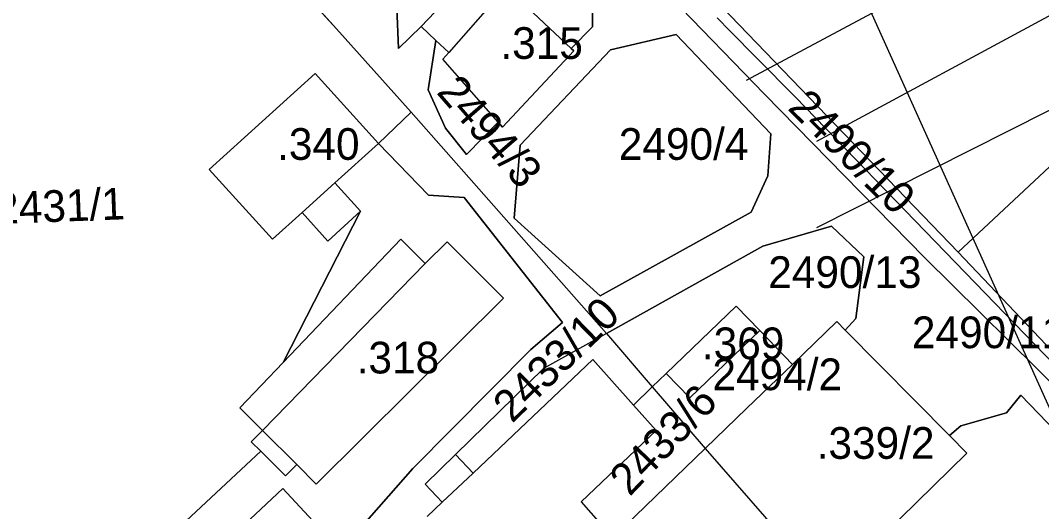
# Model space of a CAD drawing. Extents: x -564810 to -550519, y -1045831 to -1034011.
# Drawn here: x -552674.4 to -552510.1, y -1036769.7 to -1036690.7 of the extents above; entities that cross this region are included whole.
import ezdxf

# ---------------------------------------------------------------- set-up
doc = ezdxf.new("R2010")
doc.units = 0
for name, color, linetype in [('KN stav', 7, 'Continuous'), ('Obvod KPU', 7, 'Continuous'), ('Parcelní čísla', 7, 'Continuous'), ('Vedení VN', 7, 'Continuous'), ('Vrstva 14', 7, 'Continuous'), ('Vrstva 22', 7, 'Continuous'), ('Vrstva 4', 7, 'Continuous')]:
    doc.layers.add(name, color=color, linetype=linetype)

msp = doc.modelspace()

# ---------------------------------------------------------------- linework, layer by layer
at = {"layer": 'KN stav'}
for p, q in [((-552583.96, -1036665.16), (-552523.58, -1036727.96)), ((-552637.37, -1036676.66), (-552623.59, -1036692)), ((-552623.59, -1036692), (-552637.37, -1036676.66)), ((-552578.56, -1036677.9), (-552554.7, -1036702.51)), ((-552554.7, -1036702.51), (-552578.56, -1036677.9)), ((-552609.96, -1036691.65), (-552601.26, -1036682.4)), ((-552596.27, -1036685.33), (-552585.81, -1036695.16)), ((-552582.4, -1036691.7), (-552582.4, -1036686.36)), ((-552582.4, -1036686.36), (-552582.4, -1036691.7)), ((-552613.89, -1036688.63), (-552613.62, -1036695.17)), ((-552613.62, -1036695.17), (-552613.89, -1036688.63)), ((-552623.59, -1036692), (-552611.55, -1036705.41)), ((-552611.55, -1036705.41), (-552623.59, -1036692)), ((-552613.62, -1036695.17), (-552609.96, -1036691.65)), ((-552609.96, -1036691.65), (-552613.62, -1036695.17)), ((-552609.96, -1036691.65), (-552607.6, -1036693.87)), ((-552607.6, -1036693.87), (-552609.96, -1036691.65)), ((-552585.81, -1036695.16), (-552582.4, -1036691.7)), ((-552582.4, -1036691.7), (-552585.81, -1036695.16)), ((-552607.6, -1036693.87), (-552608.82, -1036701.85)), ((-552608.82, -1036701.85), (-552607.6, -1036693.87)), ((-552605.51, -1036695.83), (-552607.6, -1036693.87)), ((-552568.95, -1036692.92), (-552579.49, -1036695.4)), ((-552579.49, -1036695.4), (-552568.95, -1036692.92)), ((-552553.69, -1036708.92), (-552568.95, -1036692.92)), ((-552568.95, -1036692.92), (-552553.69, -1036708.92)), ((-552606.49, -1036696.87), (-552605.51, -1036695.83)), ((-552596.88, -1036707.82), (-552585.37, -1036695.57)), ((-552585.37, -1036695.57), (-552596.88, -1036707.82)), ((-552579.49, -1036695.4), (-552594.03, -1036710.75)), ((-552594.03, -1036710.75), (-552579.49, -1036695.4)), ((-552585.37, -1036695.57), (-552585.81, -1036695.16)), ((-552585.81, -1036695.16), (-552585.37, -1036695.57)), ((-552597.55, -1036707.06), (-552606.49, -1036696.87)), ((-552627.01, -1036699.21), (-552644.04, -1036714.63)), ((-552616.83, -1036710.46), (-552627.01, -1036699.21)), ((-552608.82, -1036701.85), (-552606.02, -1036707.99)), ((-552606.02, -1036707.99), (-552608.82, -1036701.85)), ((-552554.7, -1036702.51), (-552528.98, -1036728.79)), ((-552528.98, -1036728.79), (-552554.7, -1036702.51)), ((-552611.55, -1036705.41), (-552616.83, -1036710.46)), ((-552580.14, -1036741.04), (-552611.55, -1036705.41)), ((-552611.55, -1036705.41), (-552580.14, -1036741.04)), ((-552602.68, -1036712.26), (-552597.55, -1036707.06)), ((-552597.55, -1036707.06), (-552602.68, -1036712.26)), ((-552597.55, -1036707.06), (-552596.88, -1036707.82)), ((-552596.88, -1036707.82), (-552597.55, -1036707.06)), ((-552500.47, -1036706.34), (-552523.58, -1036727.96)), ((-552606.02, -1036707.99), (-552602.68, -1036712.26)), ((-552602.68, -1036712.26), (-552606.02, -1036707.99)), ((-552554.18, -1036715.65), (-552553.69, -1036708.92)), ((-552553.69, -1036708.92), (-552554.18, -1036715.65)), ((-552623.83, -1036716.8), (-552616.83, -1036710.46)), ((-552616.83, -1036710.46), (-552623.83, -1036716.8)), ((-552616.83, -1036710.46), (-552608.75, -1036718.79)), ((-552608.75, -1036718.79), (-552616.83, -1036710.46)), ((-552594.03, -1036710.75), (-552594.97, -1036722.5)), ((-552594.97, -1036722.5), (-552594.03, -1036710.75)), ((-552644.04, -1036714.63), (-552633.86, -1036725.88)), ((-552619.7, -1036721.37), (-552623.83, -1036716.8)), ((-552623.83, -1036716.8), (-552619.7, -1036721.37)), ((-552556.85, -1036721.53), (-552554.18, -1036715.65)), ((-552554.18, -1036715.65), (-552556.85, -1036721.53)), ((-552608.75, -1036718.79), (-552603.04, -1036719.17)), ((-552603.04, -1036719.17), (-552608.75, -1036718.79)), ((-552603.04, -1036719.17), (-552587.21, -1036739.3)), ((-552587.21, -1036739.3), (-552603.04, -1036719.17)), ((-552633.86, -1036725.88), (-552629.11, -1036721.58)), ((-552619.7, -1036721.37), (-552632.13, -1036745.71)), ((-552632.13, -1036745.71), (-552619.7, -1036721.37)), ((-552629.11, -1036721.58), (-552624.96, -1036726.17)), ((-552624.96, -1036726.17), (-552619.7, -1036721.37)), ((-552581.13, -1036735.01), (-552556.85, -1036721.53)), ((-552556.85, -1036721.53), (-552581.13, -1036735.01)), ((-552594.97, -1036722.5), (-552581.13, -1036735.01)), ((-552581.13, -1036735.01), (-552594.97, -1036722.5)), ((-552543.91, -1036723.79), (-552554.98, -1036727)), ((-552554.98, -1036727), (-552543.91, -1036723.79)), ((-552538.71, -1036728.73), (-552543.91, -1036723.79)), ((-552543.91, -1036723.79), (-552538.71, -1036728.73)), ((-552613.24, -1036725.87), (-552632.13, -1036745.71)), ((-552632.13, -1036745.71), (-552613.24, -1036725.87)), ((-552609.33, -1036729.8), (-552613.24, -1036725.87)), ((-552613.24, -1036725.87), (-552609.33, -1036729.8)), ((-552605.78, -1036726.27), (-552609.33, -1036729.8)), ((-552609.33, -1036729.8), (-552605.78, -1036726.27)), ((-552596.72, -1036735.38), (-552605.78, -1036726.27)), ((-552605.78, -1036726.27), (-552596.72, -1036735.38)), ((-552554.98, -1036727), (-552580.14, -1036741.04)), ((-552580.14, -1036741.04), (-552554.98, -1036727)), ((-552523.58, -1036727.96), (-552486.59, -1036766.98)), ((-552540.04, -1036738.61), (-552538.71, -1036728.73)), ((-552538.71, -1036728.73), (-552540.04, -1036738.61)), ((-552528.98, -1036728.79), (-552488.44, -1036768.99)), ((-552488.44, -1036768.99), (-552528.98, -1036728.79)), ((-552626.82, -1036765.29), (-552596.72, -1036735.38)), ((-552596.72, -1036735.38), (-552626.82, -1036765.29)), ((-552559.25, -1036736.65), (-552570.51, -1036747.48)), ((-552555.49, -1036740.56), (-552559.25, -1036736.65)), ((-552587.21, -1036739.3), (-552592.28, -1036743.62)), ((-552592.28, -1036743.62), (-552587.21, -1036739.3)), ((-552543.09, -1036739.14), (-552550.23, -1036746.03)), ((-552541.71, -1036740.53), (-552543.09, -1036739.14)), ((-552541.71, -1036740.53), (-552540.04, -1036738.61)), ((-552540.04, -1036738.61), (-552541.71, -1036740.53)), ((-552580.14, -1036741.04), (-552590.29, -1036746.7)), ((-552580.14, -1036741.04), (-552572.76, -1036749.64)), ((-552566.75, -1036751.38), (-552555.49, -1036740.56)), ((-552550.23, -1036746.03), (-552555.49, -1036740.56)), ((-552524.95, -1036757.49), (-552541.71, -1036740.53)), ((-552541.71, -1036740.53), (-552524.95, -1036757.49)), ((-552592.28, -1036743.62), (-552611.29, -1036762.75)), ((-552611.29, -1036762.75), (-552592.28, -1036743.62)), ((-552632.13, -1036745.71), (-552639.1, -1036753.03)), ((-552590.29, -1036746.7), (-552604.44, -1036760.52)), ((-552601.6, -1036763.51), (-552582.32, -1036745.24)), ((-552582.32, -1036745.24), (-552575.79, -1036752.56)), ((-552550.23, -1036746.03), (-552557.53, -1036753.06)), ((-552570.51, -1036747.48), (-552572.76, -1036749.64)), ((-552570.51, -1036747.48), (-552566.75, -1036751.38)), ((-552572.76, -1036749.64), (-552575.79, -1036752.56)), ((-552572.76, -1036749.64), (-552564.27, -1036759.56)), ((-552513.45, -1036751), (-552515.79, -1036753.79)), ((-552515.79, -1036753.79), (-552513.45, -1036751)), ((-552492.05, -1036773.28), (-552513.45, -1036751)), ((-552513.45, -1036751), (-552492.05, -1036773.28)), ((-552639.1, -1036753.03), (-552635.48, -1036756.68)), ((-552575.79, -1036752.56), (-552572.15, -1036756.64)), ((-552557.53, -1036753.06), (-552564.27, -1036759.56)), ((-552515.79, -1036753.79), (-552523.13, -1036755.92)), ((-552523.13, -1036755.92), (-552515.79, -1036753.79)), ((-552523.13, -1036755.92), (-552524.95, -1036757.49)), ((-552524.95, -1036757.49), (-552523.13, -1036755.92)), ((-552635.48, -1036756.68), (-552637.28, -1036758.46)), ((-552572.15, -1036756.64), (-552584.2, -1036768.13)), ((-552524.95, -1036757.49), (-552522.14, -1036760.33)), ((-552637.28, -1036758.46), (-552635.77, -1036759.98)), ((-552579.13, -1036773.89), (-552564.27, -1036759.56)), ((-552564.27, -1036759.56), (-552544.5, -1036782.12)), ((-552635.77, -1036759.98), (-552663.08, -1036785.51)), ((-552663.08, -1036785.51), (-552635.77, -1036759.98)), ((-552635.77, -1036759.98), (-552631.79, -1036763.98)), ((-552631.79, -1036763.98), (-552635.77, -1036759.98)), ((-552604.44, -1036760.52), (-552609.32, -1036765.28)), ((-552604.44, -1036760.52), (-552601.6, -1036763.51)), ((-552522.14, -1036760.33), (-552544.5, -1036782.12)), ((-552631.79, -1036763.98), (-552629.94, -1036762.15)), ((-552629.94, -1036762.15), (-552631.79, -1036763.98)), ((-552629.94, -1036762.15), (-552626.82, -1036765.29)), ((-552626.82, -1036765.29), (-552629.94, -1036762.15)), ((-552611.29, -1036762.75), (-552626.37, -1036779.87)), ((-552626.37, -1036779.87), (-552611.29, -1036762.75)), ((-552632.18, -1036766.02), (-552642.66, -1036775.77)), ((-552642.66, -1036775.77), (-552632.18, -1036766.02)), ((-552625.26, -1036773.45), (-552632.18, -1036766.02)), ((-552632.18, -1036766.02), (-552625.26, -1036773.45)), ((-552609.32, -1036765.28), (-552606.55, -1036768.2)), ((-552606.55, -1036768.2), (-552608.96, -1036770.49)), ((-552584.2, -1036768.13), (-552579.13, -1036773.89))]:
    msp.add_line(p, q, dxfattribs=at)
at = {"layer": 'Obvod KPU'}
for p, q in [((-552562.33, -1036690.22), (-552560.23, -1036692.37)), ((-552560.23, -1036692.37), (-552555.95, -1036696.71)), ((-552555.95, -1036696.71), (-552549.73, -1036703)), ((-552549.73, -1036703), (-552494.76, -1036759.9))]:
    msp.add_line(p, q, dxfattribs=at)
at = {"layer": 'Vedení VN'}
for p, q in [((-552557.63, -1036700.28), (-552350.98, -1036589.68)), ((-552335.44, -1036596.04), (-552546.32, -1036710.17))]:
    msp.add_line(p, q, dxfattribs=at)
msp.add_lwpolyline([(-552338.48, -1036611.68), (-552484.37, -1036692.77), (-552546.32, -1036724.04)], dxfattribs=at)
at = {"layer": 'Vrstva 14'}
msp.add_lwpolyline([(-551754.89, -1038428.38), (-553519.59, -1034507.17), (-553502.09, -1034572.44)], dxfattribs=at)
at = {"layer": 'Vrstva 4'}
for p, q in [((-552597.14, -1036686.26), (-552605.51, -1036695.83)), ((-552623.83, -1036716.8), (-552629.11, -1036721.58)), ((-552635.49, -1036756.67), (-552609.33, -1036729.8)), ((-552635.49, -1036756.67), (-552629.95, -1036762.14)), ((-552601.6, -1036763.51), (-552606.55, -1036768.2))]:
    msp.add_line(p, q, dxfattribs=at)

# ---------------------------------------------------------------- texts
at = {"layer": 'Parcelní čísla'}
for s, rotation, p in [('2494/3', 310.8924, (-552607.62, -1036702.28)), ('2490/10', 315.3387, (-552551.15, -1036704.91)), ('2431/1', 2.1351, (-552678.39, -1036723.44)), ('2433/10', 44.2121, (-552595.32, -1036755.6)), ('2433/6', 46.2825, (-552576.4, -1036767.39))]:
    msp.add_text(s, height=5.1, rotation=rotation, dxfattribs=at).set_placement(p)
for s, p in [('2490/4', (-552578.16, -1036713.1)), ('2490/13', (-552554.11, -1036733.72)), ('2490/11', (-552531, -1036743.41)), ('2494/2', (-552563.09, -1036750.17))]:
    msp.add_text(s, height=5.1, dxfattribs=at).set_placement(p)
at = {"layer": 'Vrstva 22'}
for s, p in [('.315', (-552597.21, -1036696.85)), ('.340', (-552633.13, -1036713.1)), ('.369', (-552564.79, -1036745.18)), ('.318', (-552620.33, -1036747.48)), ('.339/2', (-552546.32, -1036761.22))]:
    msp.add_text(s, height=5.1, dxfattribs=at).set_placement(p)

doc.saveas('drawing.dxf')
